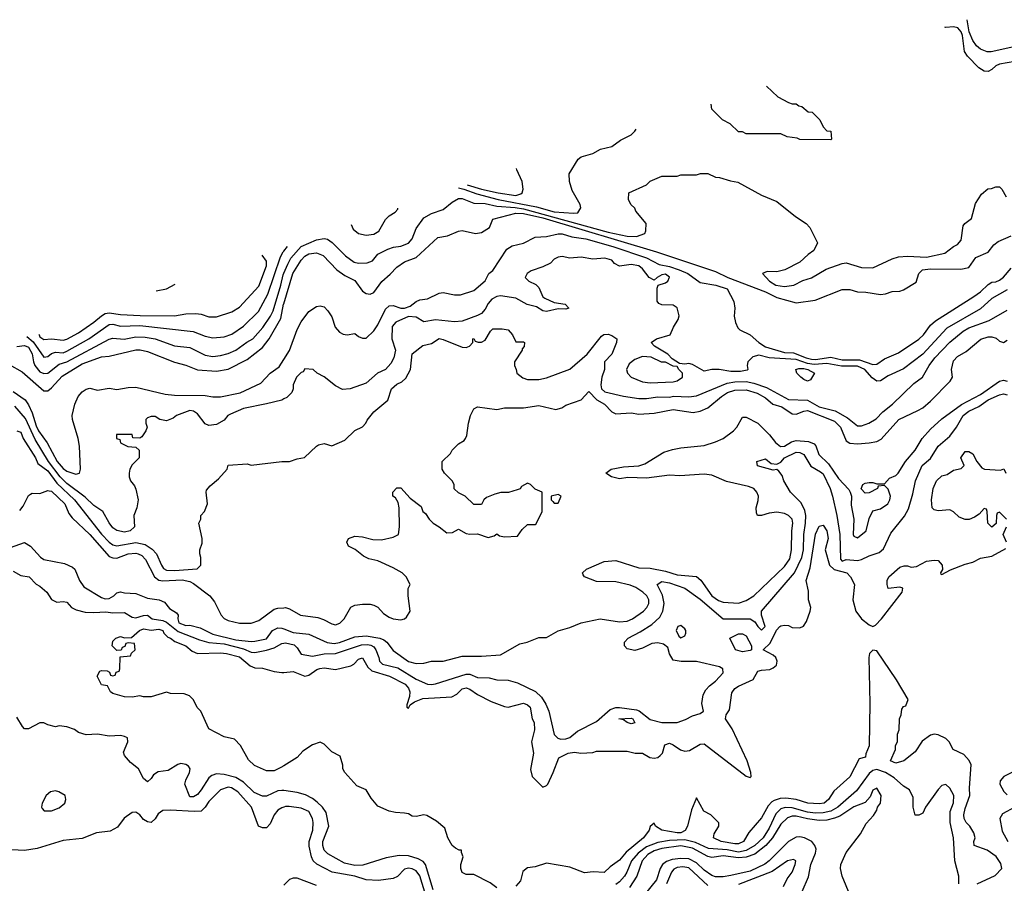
# Model space of a CAD drawing. Header units: inches. Extents: x 1793402 to 1900366, y 320852 to 470679.
# Tile 459 of 604: x 1848624 to 1853755, y 462433 to 466933. Entities that reach past the tile are written whole.
import ezdxf

# ---------------------------------------------------------------- set-up
doc = ezdxf.new("R2010")
doc.units = ezdxf.units.IN
doc.header["$MEASUREMENT"] = 0
doc.layers.add('B8446', color=7, linetype='Continuous')
doc.layers.add('B8456', color=7, linetype='Continuous')

msp = doc.modelspace()

# ---------------------------------------------------------------- linework, layer by layer
at = {"layer": 'B8446', "color": 4}
for points, elevation in [([(1848661.6, 465281.7), (1848693.8, 465253.8), (1848750, 465174.4), (1848770, 465177.1), (1848790, 465192.7), (1848810, 465199.5), (1848850, 465196.5), (1848870, 465205.7), (1848983.7, 465270), (1849090, 465344.4), (1849110, 465345.3), (1849150, 465335.3), (1849250, 465339.6), (1849528.3, 465308.3), (1849590, 465283.8), (1849630, 465275.5), (1849690, 465280.5), (1849730, 465293.4), (1849790, 465335.5), (1849868.2, 465411.8), (1849918, 465502), (1849982.5, 465697.5), (1849997.3, 465722.7), (1850000, 465726.3)], 332), ([(1848724.7, 465294.3), (1848724.9, 465290), (1848730, 465280.7), (1848750, 465265.7), (1848790, 465268.9), (1848850, 465262), (1848870, 465268.7), (1848930, 465301.1), (1849010, 465356.5), (1849049.9, 465390.1), (1849070, 465401.3), (1849090, 465405.8), (1849150, 465396.9), (1849251.7, 465391.7), (1849430, 465390.4), (1849490, 465400.5), (1849542, 465402), (1849570, 465399.1), (1849610, 465384.9), (1849650, 465384), (1849730, 465410.7), (1849770, 465434), (1849870, 465544.9), (1849911.1, 465650), (1849910, 465674), (1849887, 465706.5)], 336), ([(1848610, 465230.4), (1848650, 465234.3), (1848670, 465226.4), (1848690, 465190.8), (1848695.3, 465150), (1848703.1, 465130), (1848730, 465097.1), (1848750, 465088.4), (1848770, 465090.4), (1848830, 465137), (1848870, 465150.3), (1849090, 465268.4), (1849110, 465272.4), (1849168.6, 465268.6), (1849230, 465280.3), (1849278.5, 465278.6), (1849330.3, 465270.3), (1849430, 465232.7), (1849510, 465223.8), (1849590, 465183.8), (1849630, 465178.4), (1849670, 465182.4), (1849710, 465192.7), (1849750, 465210.4), (1849807.3, 465252.7), (1849839.3, 465270), (1849891.9, 465328.1), (1849931.8, 465388.2), (1849944.4, 465415.6), (1849984.8, 465550), (1849996.3, 465603.7), (1850000, 465612)], 328), ([(1849335.5, 465520.5), (1849388.7, 465530), (1849434.8, 465554)], 344), ([(1848570, 465135.8), (1848637.3, 465097.3), (1848750, 464998.8), (1848770, 464998.8), (1848790, 465014), (1848845, 465075), (1848950, 465138.9), (1849050, 465175.8), (1849090, 465179.3), (1849230, 465212.2), (1849251.9, 465211.9), (1849290, 465203.1), (1849430, 465148.2), (1849490, 465133), (1849550, 465108.7), (1849650, 465101.3), (1849710, 465112.2), (1849810, 465161.6), (1849890, 465224.9), (1849924.7, 465270), (1849984.5, 465375.5), (1849999.2, 465450), (1850000, 465452.7)], 324), ([(1848590, 464995.3), (1848652.2, 464952.2), (1848670, 464926.4), (1848690, 464883.8), (1848710, 464816.3), (1848722.8, 464790), (1848767.7, 464727.7), (1848820.3, 464630), (1848850, 464594.9), (1848870, 464580.5), (1848916, 464564), (1848935.3, 464570), (1848941.2, 464590), (1848936.2, 464710), (1848929.6, 464750), (1848899.5, 464850), (1848898, 464870), (1848912, 464930), (1848929.6, 464970), (1848950, 464993.4), (1848970, 465008), (1848990, 465012.7), (1849030, 465003), (1849090, 465013.4), (1849130, 465005.5), (1849190, 465016.3), (1849230, 465017.3), (1849382, 464982), (1849430, 464975.5), (1849590, 464974), (1849630, 464968), (1849670, 464968.2), (1849772.5, 464987.5), (1849880.8, 465039.2), (1849930, 465090.5), (1849976, 465124), (1850000, 465161.2)], 316), ([(1850000, 464956.3), (1849990, 464951), (1849910, 464930.7), (1849790, 464907.3), (1849722, 464878), (1849709, 464870), (1849690, 464846), (1849650, 464822.8), (1849610, 464817.3), (1849590, 464827.3), (1849550, 464878.4), (1849530, 464892.4), (1849510, 464896.4), (1849442, 464870), (1849423.2, 464856.8), (1849390, 464842.8), (1849354, 464850), (1849330, 464864.7), (1849310, 464864.7), (1849290, 464858), (1849282, 464850), (1849282, 464830), (1849288.7, 464810), (1849282, 464790), (1849260.4, 464759.6), (1849250, 464752), (1849214, 464754), (1849210, 464772), (1849128, 464772), (1849128, 464750), (1849146, 464746), (1849150, 464728), (1849188.4, 464708.4), (1849230, 464706), (1849246, 464690), (1849246, 464650), (1849210, 464614), (1849198, 464590), (1849195.3, 464570), (1849195.3, 464550), (1849202, 464530), (1849223.1, 464503.1), (1849230, 464486), (1849241.2, 464430), (1849234, 464390), (1849219, 464350), (1849222, 464290), (1849199, 464270), (1849170, 464262), (1849130, 464270.7), (1849110, 464284.9), (1849090, 464311), (1849057.3, 464370), (1849010, 464401.6), (1848965.4, 464445.4), (1848870, 464516.5), (1848834.9, 464550), (1848774.4, 464630), (1848705, 464745), (1848654.7, 464854.7), (1848599, 464919)], 312), ([(1848609.3, 464790.7), (1848630, 464784), (1848643.1, 464750), (1848706, 464650), (1848719.3, 464619.3), (1848770, 464582), (1848817.5, 464517.5), (1848910.2, 464430.2), (1849050, 464252.4), (1849090, 464210.4), (1849110, 464197), (1849130, 464191.8), (1849230, 464208.9), (1849278.2, 464198.2), (1849314.4, 464174.4), (1849337.1, 464150), (1849362.4, 464090), (1849373.8, 464073.8), (1849390, 464064.4), (1849430, 464062), (1849548.7, 464071.3), (1849568, 464090), (1849568.7, 464130), (1849562, 464150), (1849562, 464170), (1849574.6, 464205.4), (1849575.3, 464230), (1849558, 464310), (1849568, 464330), (1849568.7, 464350), (1849588, 464370), (1849602, 464410), (1849595.3, 464470), (1849598, 464482), (1849616.4, 464503.6), (1849660.4, 464539.6), (1849706, 464590), (1849710, 464612), (1849810, 464618), (1849830, 464611.3), (1849990, 464631), (1850000, 464631.1)], 308), ([(1848624.1, 464375.9), (1848641.9, 464398.1), (1848670, 464453.4), (1848679.7, 464460.3), (1848690, 464464.9), (1848730, 464464.2), (1848770, 464479.3), (1848778, 464478), (1848790, 464475.5), (1848859.3, 464410), (1848880.3, 464360.3), (1848897.3, 464337.3), (1848990, 464250.4), (1849090, 464136.4), (1849110, 464128.8), (1849130, 464127.4), (1849190, 464150.3), (1849230, 464153.1), (1849241, 464150), (1849260.2, 464140.2), (1849280.5, 464120.5), (1849326.7, 464030), (1849350, 464013.1), (1849370, 464009.2), (1849470, 464014.7), (1849510, 464005.3), (1849530, 463995.6), (1849615.8, 463930), (1849638.8, 463898.8), (1849674, 463830), (1849690, 463812.4), (1849710, 463801.7), (1849770, 463787.9), (1849830, 463787.9), (1849870, 463801.7), (1849950, 463860.8), (1849970, 463866.7), (1850000, 463868.4)], 304), ([(1848577.1, 464182.9), (1848650, 464207.7), (1848681, 464190), (1848731.9, 464131.9), (1848750, 464119.1), (1848858.5, 464098.5), (1848899.3, 464079.3), (1848910.8, 464070), (1848935.5, 464010), (1848957.6, 463977.6), (1849050, 463921.3), (1849070, 463914.9), (1849090, 463916.3), (1849114, 463930), (1849130, 463946), (1849150, 463951), (1849170, 463946), (1849230, 463943.1), (1849290, 463918.4), (1849351.3, 463910), (1849378, 463898), (1849404.5, 463864.5), (1849442, 463842), (1849450.6, 463830), (1849448, 463810), (1849454, 463790), (1849490, 463775.5), (1849510, 463777.3), (1849563.9, 463763.9), (1849630.2, 463730.2), (1849750, 463701.8), (1849830, 463692.8), (1849850, 463694.3), (1849910, 463706.7), (1849941.3, 463750), (1849970, 463764.6), (1849990, 463761.7), (1850000, 463758.1)], 296), ([(1848590, 464058.8), (1848630, 464036), (1848674, 464030), (1848710.8, 463990.8), (1848730, 463981), (1848766, 463950), (1848790, 463911.3), (1848816.9, 463896.9), (1848850, 463901), (1848870, 463898), (1848894.8, 463870), (1848918, 463858), (1848966, 463846), (1849010, 463843), (1849073.1, 463846.9), (1849110, 463842.3), (1849170, 463843.1), (1849210, 463820.3), (1849230, 463815.6), (1849270, 463828.9), (1849290, 463830.4), (1849314.8, 463810), (1849370, 463802.5), (1849390, 463793.8), (1849450, 463745), (1849561.8, 463701.8), (1849610, 463688), (1849690, 463681), (1849790, 463654.4), (1849830, 463637.4), (1849850, 463634.9), (1849910, 463646.7), (1849950, 463659.5), (1849990, 463683), (1850000, 463684.7)], 292), ([(1850000, 463045.2), (1849984.5, 463035.5), (1849950, 463019), (1849910, 463018), (1849847.3, 463047.3), (1849816.4, 463076.4), (1849775.3, 463150), (1849743.1, 463183.1), (1849690, 463195.3), (1849610, 463238), (1849568, 463330), (1849549.1, 463349.1), (1849530, 463388), (1849508.9, 463408.9), (1849480.4, 463420.4), (1849410, 463422), (1849390, 463428), (1849310, 463404), (1849270, 463404), (1849250, 463408.7), (1849210, 463402), (1849170, 463404), (1849110, 463422), (1849098, 463430), (1849082, 463462), (1849050, 463466), (1849028.4, 463511.6), (1849042, 463538), (1849050, 463542), (1849079.6, 463539.6), (1849092.7, 463532.7), (1849098, 463518), (1849110, 463514), (1849122, 463518), (1849127.3, 463532.7), (1849142, 463538), (1849146, 463550), (1849147.3, 463612.7), (1849202, 463618), (1849207.3, 463632.7), (1849226, 463650), (1849222, 463682), (1849190, 463686), (1849178, 463682), (1849172.7, 463667.3), (1849158, 463662), (1849152.7, 463647.3), (1849130, 463646), (1849106, 463670), (1849110, 463694), (1849126, 463710), (1849150, 463718), (1849170, 463712), (1849207.3, 463712.7), (1849248, 463750), (1849270, 463758.8), (1849310, 463752.4), (1849350, 463757.3), (1849370, 463750.8), (1849375.3, 463735.3), (1849395.3, 463715.3), (1849410, 463710.8), (1849433.2, 463693.2), (1849490, 463670.5), (1849523, 463643), (1849550, 463630.7), (1849670, 463634.4), (1849702, 463630), (1849770, 463613.4), (1849825.8, 463565.8), (1849850, 463554.8), (1849890, 463554), (1849950, 463536), (1849990, 463531), (1850000, 463531.8)], 288), ([(1850000, 462915.5), (1849990, 462916.9), (1849970, 462915.1), (1849910, 462887.6), (1849890, 462886.3), (1849846.4, 462906.4), (1849790, 462958.9), (1849750, 462984.4), (1849690, 462999.7), (1849650, 463002.9), (1849625.3, 462994.7), (1849610, 462982.7), (1849570, 462919.3), (1849550, 462896), (1849530, 462882.9), (1849510, 462883.7), (1849485.1, 462950), (1849489.7, 462970.3), (1849509.4, 463010), (1849512, 463030), (1849503.7, 463043.7), (1849490, 463052.3), (1849463, 463057), (1849447.7, 463052.3), (1849398.7, 463021.3), (1849346.4, 463013.6), (1849322, 462998), (1849310, 462978), (1849290, 462962), (1849270, 462978), (1849244, 463030), (1849201.5, 463061.5), (1849170, 463098), (1849164.7, 463115.3), (1849188, 463170), (1849186, 463190), (1849170, 463198), (1849150, 463202), (1849090, 463199), (1849030, 463209), (1848970, 463206), (1848930, 463219), (1848910, 463234), (1848870, 463248.7), (1848830, 463254), (1848810, 463248.7), (1848770, 463258), (1848750, 463268), (1848730, 463268), (1848670, 463238), (1848650, 463238), (1848638, 463250), (1848610, 463298)], 292), ([(1850000, 462829.1), (1849990, 462826), (1849970, 462813.2), (1849950.7, 462790), (1849930, 462742), (1849910, 462722), (1849890, 462722), (1849869, 462730), (1849832.7, 462830), (1849760.9, 462910), (1849728, 462930), (1849710, 462933.6), (1849670, 462919.3), (1849610, 462859.3), (1849590, 462829.2), (1849570, 462809.3), (1849533, 462807), (1849410, 462814.5), (1849370, 462812), (1849345.1, 462794.9), (1849330, 462768.7), (1849310, 462749.2), (1849290, 462753.2), (1849270, 462765.2), (1849250, 462789), (1849230, 462804), (1849210, 462802), (1849168, 462772), (1849134.2, 462725.8), (1849096.1, 462703.9), (1849024.1, 462695.9), (1848950, 462667), (1848850, 462655.6), (1848714.8, 462614.8), (1848650, 462604.2), (1848550, 462609.7)], 296)]:
    msp.add_lwpolyline(points, dxfattribs=dict(at, elevation=elevation))
at = {"layer": 'B8446', "color": 4, "elevation": 296}
msp.add_lwpolyline([(1848810, 462914.5), (1848784.7, 462910), (1848762.8, 462890), (1848741, 462850), (1848738, 462830), (1848742, 462822), (1848751.1, 462811.1), (1848790, 462810.8), (1848830, 462826.8), (1848859, 462850), (1848865.2, 462870), (1848861.2, 462890), (1848828, 462910)], close=True, dxfattribs=at)
at = {"layer": 'B8456', "color": 4}
for points, elevation in [([(1853930, 466819.6), (1853685.8, 466765.8), (1853665.6, 466765.6), (1853630, 466779.3), (1853610, 466796), (1853590, 466824.5), (1853572.3, 466870), (1853560.8, 466932.6)], 324), ([(1853810, 466715.1), (1853730, 466700.9), (1853710, 466692), (1853690, 466672.3), (1853670, 466662), (1853650, 466663.7), (1853621.7, 466681.7), (1853563.3, 466743.3), (1853547.5, 466767.5), (1853536.4, 466850), (1853530, 466869.2), (1853512, 466890), (1853490, 466895.1), (1853450, 466892.7), (1853445.6, 466894.5)], 328), ([(1852515.3, 466586.9), (1852574, 466530), (1852630, 466502), (1852650, 466494)], 328), ([(1852650, 466494), (1852670, 466494), (1852683.6, 466483.6), (1852699.6, 466479.6), (1852732.7, 466452.7), (1852754, 466450), (1852794, 466410), (1852810, 466374), (1852830, 466354), (1852851.6, 466351.6), (1852854, 466310), (1852850, 466306), (1852690, 466308), (1852674.6, 466314.6), (1852623.1, 466323.1), (1852590, 466338), (1852410, 466338), (1852390, 466348), (1852370, 466348), (1852326, 466390), (1852286, 466410), (1852230, 466466), (1852227.7, 466491.8)], 328), ([(1850911.5, 466056.6), (1850938, 466050), (1851006, 466026), (1851116.5, 465996.5), (1851316.8, 465956.8), (1851410, 465931.8), (1851510, 465924), (1851532.9, 465927.1), (1851548, 465952), (1851544, 465970), (1851503.2, 466043.2), (1851489, 466090), (1851488, 466130), (1851534.6, 466205.4), (1851550, 466218), (1851610, 466236), (1851650, 466258), (1851710, 466271.3), (1851754.6, 466305.4), (1851810, 466332), (1851830, 466352), (1851837.1, 466362.7)], 332), ([(1850956.6, 466071.5), (1851030.7, 466050), (1851118, 466030), (1851210, 466017.3), (1851235.5, 466024.5), (1851242, 466030), (1851248, 466050), (1851242, 466090), (1851215.3, 466150), (1851213.2, 466156.4)], 336), ([(1850000, 465612), (1850020.9, 465659.1), (1850037.7, 465690), (1850090, 465751.5), (1850170, 465785.3), (1850210, 465792), (1850228.7, 465788.7), (1850251.6, 465771.6), (1850322, 465702), (1850366.8, 465670), (1850390, 465663.8), (1850435.1, 465664.9), (1850463.2, 465676.8), (1850490, 465711), (1850542.5, 465737.5), (1850571.8, 465748.2), (1850610, 465752.4), (1850651, 465769), (1850669.4, 465790), (1850690, 465844.7), (1850730, 465901), (1850770, 465922.8), (1850830, 465942.8), (1850877.5, 465982.5), (1850910, 466000.7), (1850930, 466000.7), (1850990, 465976.4), (1851050, 465974.3), (1851110, 465960.2), (1851205.4, 465954.6), (1851250, 465947.3), (1851690, 465826.2), (1851790, 465804.2), (1851837.5, 465802.5), (1851882, 465818), (1851887.3, 465832.7), (1851888, 465870), (1851834.6, 465934.6), (1851828.7, 465950), (1851808.7, 465970), (1851796.4, 465996.4), (1851798, 466030), (1851890, 466072), (1851910, 466091.3), (1851970, 466118), (1852050, 466118), (1852070, 466124.7), (1852150, 466124.7), (1852171.6, 466131.6), (1852210, 466131.3), (1852250, 466112), (1852271.1, 466111.1), (1852327.3, 466092.7), (1852365.4, 466085.4), (1852490, 466018), (1852570, 465984.7), (1852666.4, 465906.4), (1852722, 465870), (1852742, 465850), (1852782, 465770), (1852762, 465730), (1852732, 465710), (1852690, 465668.7), (1852610.7, 465629.3), (1852570, 465619), (1852519.6, 465620.4), (1852494, 465610), (1852532, 465570), (1852564.7, 465550), (1852610, 465542), (1852658, 465550), (1852705.6, 465574.4), (1852750, 465587.3), (1852826.6, 465633.4), (1852910, 465662.8), (1852930, 465666), (1853010, 465640.7), (1853070, 465639.1), (1853170, 465687.3), (1853203.3, 465696.7), (1853250, 465700.4), (1853350, 465694.9), (1853444.1, 465715.9), (1853490, 465751), (1853510, 465761), (1853530, 465784.7), (1853540.9, 465859.1), (1853549.3, 465870.7), (1853583.1, 465896.9), (1853604.7, 465975.3), (1853636.4, 466023.6), (1853668.4, 466051.6), (1853687.3, 466052.7), (1853710, 466062), (1853730, 466062), (1853742, 466050), (1853764.7, 466010)], 328), ([(1850352, 465866.2), (1850361.7, 465841.7), (1850390, 465819.1), (1850430, 465810.4), (1850470, 465815.5), (1850496, 465830), (1850530, 465890.8), (1850549.6, 465910.4), (1850581.2, 465930), (1850593.8, 465946.2), (1850594.9, 465950)], 332), ([(1850000, 465452.7), (1850047.3, 465610), (1850090, 465679.3), (1850110, 465700.4), (1850130, 465712.4), (1850170, 465718), (1850204.7, 465704.7), (1850277.3, 465630), (1850319, 465599), (1850370, 465573), (1850410, 465517.4), (1850430, 465505.2), (1850450, 465502.2), (1850470, 465510.3), (1850510.9, 465569.1), (1850554.2, 465605.9), (1850590, 465644), (1850629.7, 465670.3), (1850690, 465694), (1850802.2, 465797.8), (1850852.8, 465807.2), (1850910, 465830.5), (1850930, 465833.4), (1850999.3, 465819.3), (1851030, 465823.1), (1851071.6, 465850), (1851090, 465894), (1851210, 465923.9), (1851250, 465922.2), (1851350, 465900.1), (1851943, 465723), (1852250, 465620.2), (1852314, 465590), (1852510, 465514.4), (1852570, 465484.9), (1852670, 465458), (1852769.4, 465470.6), (1852910, 465527.3), (1852950, 465526.8), (1852990, 465514.8), (1853033.7, 465513.7), (1853110, 465500.7), (1853136, 465504), (1853170, 465516), (1853210, 465518), (1853230, 465524.7), (1853294.6, 465565.4), (1853308.7, 465610), (1853328.7, 465630), (1853370, 465635.3), (1853527.6, 465632.4), (1853570, 465642), (1853607, 465693), (1853670, 465722), (1853700.5, 465759.5), (1853723, 465777), (1853790, 465806)], 324), ([(1850000, 465161.2), (1850030.9, 465209.1), (1850070, 465318.8), (1850090, 465358.8), (1850130, 465411.3), (1850170, 465438), (1850190, 465441), (1850210, 465436), (1850230, 465414.8), (1850250, 465384.7), (1850267.7, 465330), (1850290, 465304.9), (1850310, 465294), (1850330, 465290.8), (1850370, 465298), (1850390, 465282), (1850410, 465274), (1850430, 465274), (1850470, 465312), (1850490, 465342), (1850530, 465424.9), (1850550, 465442), (1850570, 465442.7), (1850610, 465430.2), (1850630, 465429.3), (1850659.6, 465440.5), (1850690, 465464.4), (1850710, 465473.4), (1850750, 465477.3), (1850810, 465507.7), (1850830, 465510.5), (1850890, 465499.5), (1850921.6, 465498.4), (1850990, 465520.7), (1851050, 465572), (1851069, 465610), (1851090, 465626), (1851162.9, 465737.1), (1851190, 465754), (1851250, 465767.7), (1851310, 465799.1), (1851370, 465802.6), (1851430, 465817.7), (1851450, 465816.1), (1851500.5, 465800.5), (1851573.4, 465790), (1851714.4, 465750), (1851890, 465691.5), (1851956.5, 465656.5), (1852010, 465647.3), (1852060.7, 465630), (1852105.5, 465610), (1852170, 465564), (1852251.3, 465550), (1852310, 465530.3), (1852344.5, 465464.5), (1852350.7, 465430), (1852347.1, 465387.1), (1852354.4, 465354.4), (1852366.4, 465326.4), (1852376.9, 465316.9), (1852430, 465291.3), (1852476, 465250), (1852510, 465227.2), (1852610, 465198.3), (1852656.7, 465196.7), (1852722.4, 465170), (1852750, 465163.5), (1852770, 465161.7), (1852850, 465174), (1852910, 465159.7), (1853000, 465160), (1853070, 465135.8), (1853090, 465138), (1853130, 465165.5), (1853203.3, 465196.7), (1853310, 465268.2), (1853334, 465290), (1853370, 465340.5), (1853395.8, 465364.2), (1853596, 465490), (1853630, 465514.4), (1853670, 465552.4), (1853690, 465564.4), (1853710, 465566.7), (1853730, 465575.3), (1853749.8, 465590.2), (1853790, 465638)], 316), ([(1850000, 465726.3), (1850019.9, 465751.7)], 332), ([(1853770, 465525.5), (1853690, 465480.5), (1853630, 465426), (1853454.6, 465325.4), (1853330, 465190.4), (1853230, 465113.4), (1853150, 465077.1), (1853110, 465050.4), (1853090, 465048.4), (1853066, 465066), (1853028.7, 465110), (1852990, 465128.1), (1852907, 465127), (1852830, 465140.9), (1852764.4, 465135.6), (1852730, 465141.9), (1852670, 465161.7), (1852530, 465171.5), (1852475.9, 465184.1), (1852444.9, 465175.1), (1852419, 465150), (1852415.3, 465130), (1852418, 465110), (1852414, 465106), (1852380.2, 465099.8), (1852330, 465099.1), (1852269.3, 465110.7), (1852230, 465110.8), (1852190, 465102), (1852130, 465136), (1852110, 465141), (1852090, 465138), (1852062, 465142), (1852024.7, 465164.7), (1852002, 465190), (1851931.6, 465231.6), (1851914, 465250), (1851942, 465270), (1852014, 465290), (1852031.3, 465330), (1852056, 465370), (1852061, 465390), (1852050, 465432), (1852030, 465444.7), (1851970, 465446.8), (1851954.4, 465454.4), (1851946.2, 465466.2), (1851946.4, 465533.6), (1851950.7, 465549.3), (1851990, 465560.9), (1852000.7, 465570), (1852010, 465590.5), (1851990, 465606), (1851970, 465603.1), (1851945.2, 465590), (1851930, 465574.8), (1851904, 465590), (1851870, 465634.8), (1851850, 465650.5), (1851810, 465656.3), (1851750, 465647.7), (1851722.8, 465662.8), (1851710, 465678.8), (1851674, 465690), (1851610, 465684), (1851550, 465696), (1851490, 465690.6), (1851450, 465698.8), (1851430, 465696), (1851410, 465684.7), (1851390, 465664.7), (1851350, 465644.7), (1851290, 465624.7), (1851268, 465610), (1851258, 465590), (1851278, 465570), (1851313.6, 465553.6), (1851330, 465538), (1851349.3, 465489.3), (1851360.9, 465480.9), (1851410, 465459), (1851466, 465450), (1851486, 465430), (1851470, 465424.7), (1851430, 465426.8), (1851368.4, 465411.6), (1851350, 465416), (1851317.3, 465437.3), (1851268.1, 465448.1), (1851210, 465481.6), (1851130, 465493.7), (1851109.8, 465490.2), (1851084.2, 465475.8), (1851065.6, 465454.4), (1851050, 465424), (1851030, 465402), (1851010, 465390.6), (1850930, 465361.6), (1850890, 465357.6), (1850791.5, 465368.5), (1850730, 465359.1), (1850690, 465382.4), (1850650, 465385.5), (1850584.2, 465355.8), (1850565.9, 465334.1), (1850563.5, 465270), (1850582, 465210), (1850573.6, 465170), (1850558.3, 465141.7), (1850530, 465110.6), (1850489, 465090), (1850430, 465038.8), (1850346, 465010), (1850306.4, 465006.4), (1850270, 465024.7), (1850210, 465071.3), (1850174, 465090), (1850154, 465110), (1850110, 465114), (1850102, 465098), (1850090, 465094), (1850066, 465070), (1850048.7, 465030), (1850048.7, 465010), (1850042, 464990), (1850015.5, 464964.5), (1850000, 464956.3)], 312), ([(1850000, 464631.1), (1850030, 464631.3), (1850070, 464644.7), (1850108.9, 464651.1), (1850170, 464711.3), (1850182, 464718), (1850210, 464724.7), (1850250, 464712), (1850318, 464742), (1850370, 464792), (1850410, 464812), (1850428, 464830), (1850434.6, 464845.4), (1850468.7, 464890), (1850542, 464950), (1850561.2, 465010), (1850590, 465033.4), (1850615.1, 465044.9), (1850635.5, 465064.5), (1850661.2, 465110), (1850670, 465191), (1850724.7, 465235.3), (1850770, 465244.7), (1850810, 465270.7), (1850830, 465266.8), (1850930, 465226), (1850950, 465224.7), (1850968.4, 465231.6), (1850986, 465250), (1850986, 465270), (1850990, 465272), (1850998, 465258), (1851012.7, 465252.7), (1851030, 465252), (1851050, 465262), (1851078, 465310), (1851090, 465322), (1851138, 465322), (1851170, 465316), (1851192, 465290), (1851210, 465254), (1851250, 465254), (1851254, 465250), (1851252, 465230), (1851242, 465218), (1851242, 465210), (1851202, 465150), (1851202, 465130), (1851212, 465110), (1851214, 465090), (1851246.4, 465066.4), (1851270, 465058), (1851330, 465058), (1851370, 465066), (1851490, 465111), (1851581.2, 465190), (1851656.6, 465283.4), (1851668.3, 465291.7), (1851690, 465293.7), (1851710, 465287.7), (1851736.3, 465270), (1851734, 465250), (1851710.4, 465190), (1851670.6, 465149.4), (1851671.7, 465110), (1851656.9, 465070), (1851652, 465030), (1851656.4, 465010), (1851673.5, 464993.5), (1851770, 464970.4), (1851850, 464959.5), (1851890, 464958.7), (1851950, 464967), (1852010, 464965.3), (1852030.3, 464970.3), (1852110, 464966.7), (1852150, 464972.2), (1852310, 465038.5), (1852350, 465045.4), (1852410, 465046.7), (1852450, 465039.3), (1852515.8, 465015.8), (1852630, 464954.3), (1852730, 464949.3), (1852790, 464915.5), (1852873.8, 464893.8), (1852938.2, 464858.2), (1852990, 464816.3), (1853010, 464816.3), (1853048.7, 464830), (1853086.8, 464853.2), (1853121.2, 464890), (1853172.7, 464930), (1853283.3, 465036.7), (1853329.2, 465070), (1853362.9, 465130), (1853392, 465170), (1853470, 465252.7), (1853540.9, 465310), (1853570, 465326.4), (1853675.2, 465364.8), (1853770, 465419.1)], 308), ([(1850000, 463868.4), (1850009, 463869), (1850030, 463862), (1850086.8, 463830), (1850177.4, 463817.4), (1850207.3, 463807.3), (1850250, 463784.2), (1850270, 463780.3), (1850291.8, 463788.2), (1850314.5, 463810), (1850350, 463871), (1850370, 463882.8), (1850410, 463887.3), (1850450, 463887.3), (1850470, 463882.8), (1850490, 463870.8), (1850519.3, 463839.3), (1850550, 463818.8), (1850570, 463810.8), (1850610, 463806), (1850628.9, 463811.1), (1850640.4, 463819.6), (1850658, 463850), (1850648, 463930), (1850648.4, 463968.4), (1850658, 463990), (1850638, 464030), (1850618, 464050), (1850570, 464077.2), (1850490, 464112.7), (1850443.2, 464123.2), (1850416.5, 464136.5), (1850372.7, 464172.7), (1850338, 464190), (1850328, 464210), (1850338, 464230), (1850370, 464241), (1850410, 464238.8), (1850463.5, 464223.5), (1850510, 464222.8), (1850570, 464236), (1850598, 464250), (1850604, 464290), (1850602, 464390), (1850596.4, 464416.4), (1850582, 464442), (1850568, 464450), (1850568.4, 464471.6), (1850590, 464494), (1850610, 464494), (1850659.6, 464439.6), (1850716, 464396), (1850724.7, 464370), (1850738.8, 464358.8), (1850758, 464330), (1850778, 464310), (1850810.7, 464290.7), (1850850, 464258.8), (1850878.6, 464261.4), (1850910, 464278), (1850950, 464256), (1850970, 464251.3), (1851010, 464254), (1851066, 464234), (1851096.4, 464243.6), (1851110, 464254), (1851123.6, 464243.6), (1851150, 464238), (1851218, 464242), (1851243.1, 464276.9), (1851270, 464302), (1851310, 464302), (1851314.6, 464305.4), (1851346, 464370), (1851346, 464470), (1851310, 464486), (1851286, 464510), (1851270, 464518), (1851239.6, 464500.4), (1851231.3, 464488.7), (1851216.9, 464483.1), (1851171.1, 464468.9), (1851131.6, 464468.4), (1851099.6, 464460.4), (1851056.9, 464443.1), (1851042, 464430), (1851030, 464406), (1850990, 464406), (1850946, 464450), (1850910, 464468), (1850888.9, 464488.9), (1850888, 464510), (1850878, 464530), (1850838, 464570), (1850826, 464590), (1850826, 464630), (1850868.4, 464671.6), (1850878, 464690), (1850910, 464722), (1850940.4, 464739.6), (1850948, 464750), (1850954.6, 464765.4), (1850962, 464830), (1850973.2, 464870), (1850990, 464904.7), (1851010, 464916), (1851110, 464901), (1851150, 464910.8), (1851250, 464911), (1851330, 464922.8), (1851418, 464902), (1851449.1, 464910.9), (1851470, 464924.7), (1851550, 464951.3), (1851590, 464996), (1851631.5, 464951.5), (1851670.7, 464930), (1851708.9, 464888.9), (1851730, 464879.1), (1851810, 464884), (1851850, 464877.3), (1851930, 464883), (1852030, 464901.6), (1852133.8, 464886.2), (1852170, 464893), (1852210, 464910.5), (1852280.7, 464970), (1852312.7, 464990), (1852350, 465002.3), (1852410, 465003.7), (1852467.1, 464987.1), (1852510, 464961.6), (1852548.2, 464930), (1852594.6, 464914.6), (1852650, 464879.5), (1852670, 464877.1), (1852710, 464893.4), (1852730, 464896.3), (1852870, 464841.3), (1852900.3, 464810), (1852930, 464738.8), (1852950, 464725.5), (1852990, 464722.4), (1853050, 464727.7), (1853090, 464735.5), (1853113.1, 464746.9), (1853205.2, 464850), (1853304.4, 464895.6), (1853330, 464910.7), (1853370, 464944.9), (1853473.2, 465050), (1853484, 465070), (1853479, 465110), (1853490, 465154.8), (1853510, 465177.3), (1853556.6, 465203.4), (1853631.5, 465268.5), (1853670, 465280.5), (1853690, 465280.5), (1853713, 465273), (1853730, 465258), (1853750, 465251.3), (1853770, 465262)], 304), ([(1850000, 463758.1), (1850050, 463740.3), (1850130, 463731.7), (1850227.2, 463687.2), (1850262.4, 463682.4), (1850290, 463686.9), (1850370, 463717.4), (1850430, 463722.7), (1850501, 463710), (1850521.2, 463701.2), (1850537.1, 463690), (1850570, 463645.5), (1850650, 463588.8), (1850690, 463578.7), (1850730, 463579.5), (1850770, 463590.3), (1850830, 463590.4), (1850930, 463615.8), (1851030, 463616.3), (1851130, 463624), (1851230, 463681.3), (1851268.7, 463690), (1851330, 463714), (1851370, 463714), (1851430, 463748), (1851490, 463764.9), (1851550, 463790.4), (1851649.6, 463810.4), (1851750, 463795.8), (1851790, 463799.3), (1851817.2, 463810), (1851874.5, 463850), (1851891.8, 463870), (1851901.6, 463890), (1851902.9, 463910), (1851892, 463930), (1851872, 463950), (1851834.6, 463974.6), (1851805.9, 463985.9), (1851730, 464004.2), (1851630, 464006), (1851568, 464030), (1851560.2, 464040.2), (1851557.2, 464050), (1851577.2, 464070), (1851670, 464110.3), (1851730, 464114), (1851850, 464075.8), (1851910, 464074.9), (1851990, 464058.9), (1852050, 464040.3), (1852150, 464030.6), (1852172.8, 464012.8), (1852230.3, 463930.3), (1852265.9, 463905.9), (1852290, 463897), (1852370, 463892.7), (1852410, 463905.5), (1852449.3, 463930), (1852610, 464083), (1852636.3, 464123.7), (1852646.3, 464170), (1852647, 464270), (1852652.3, 464310), (1852649.2, 464330), (1852630, 464349.2), (1852610, 464359.3), (1852570, 464366), (1852530, 464361.2), (1852490, 464349), (1852469.1, 464349.1), (1852463.1, 464363.1), (1852461.2, 464390), (1852472.9, 464427.1), (1852473.2, 464450), (1852466, 464470), (1852449.6, 464489.6), (1852421, 464501), (1852306.6, 464526.6), (1852230, 464559.1), (1852190, 464564), (1852064.7, 464555.3), (1852010, 464558.9), (1851890, 464543.6), (1851793.2, 464546.8), (1851750, 464540.9), (1851708.7, 464550), (1851678, 464570), (1851706, 464590), (1851770, 464603), (1851850, 464608), (1851882.4, 464617.6), (1851981, 464679), (1852026.5, 464693.5), (1852070, 464702.4), (1852190, 464714.4), (1852250, 464732.4), (1852290, 464750.4), (1852343.7, 464790), (1852360.9, 464810), (1852390, 464861), (1852410, 464860.7), (1852470.3, 464830.3), (1852530.6, 464770), (1852563, 464730), (1852589.1, 464709.1), (1852610, 464710.4), (1852646.1, 464733.9), (1852670, 464739.3), (1852734.3, 464734.3), (1852763.1, 464723.1), (1852771.9, 464711.9), (1852787.8, 464667.8), (1852838.6, 464618.6), (1852890, 464542), (1852944, 464484), (1852952, 464470), (1852958, 464450), (1852956.9, 464403.1), (1852971.3, 464330), (1852967.3, 464250), (1852970, 464242), (1852990, 464232), (1853034, 464270), (1853050, 464334), (1853070, 464374), (1853110, 464384.7), (1853148, 464410), (1853159, 464430), (1853162, 464450), (1853150, 464486), (1853130, 464506), (1853098, 464502), (1853094, 464490), (1853050, 464468), (1853030, 464466), (1853008.4, 464488.4), (1853018, 464510), (1853030, 464518), (1853050, 464522), (1853070, 464522), (1853090, 464514), (1853130, 464514), (1853156.4, 464543.6), (1853190, 464558), (1853202, 464570), (1853239.3, 464630), (1853289.7, 464690.3), (1853327.3, 464750), (1853370, 464799.3), (1853430, 464853.7), (1853532.3, 464927.7), (1853630, 464979.6), (1853730, 465048.8), (1853750, 465054.9), (1853770, 465048.5)], 296), ([(1850000, 463684.7), (1850010, 463686.4), (1850054.7, 463674.7), (1850070, 463659.1), (1850090, 463627.2), (1850150, 463615.8), (1850210, 463628.8), (1850270, 463630.3), (1850404.4, 463675.6), (1850437.2, 463677.2), (1850454.1, 463674.1), (1850470, 463664), (1850480.5, 463650), (1850496, 463610), (1850498.8, 463590), (1850514.6, 463574.6), (1850595.3, 463555.3), (1850690, 463497.1), (1850750, 463470.6), (1850770, 463468.4), (1850790, 463472.7), (1850950, 463523.1), (1850970, 463523.1), (1851010, 463505.5), (1851070, 463503.1), (1851110, 463492.4), (1851170, 463490.4), (1851217.3, 463477.3), (1851312.2, 463432.2), (1851342.3, 463402.3), (1851366, 463366), (1851381.3, 463330), (1851408.4, 463208.4), (1851428.4, 463188.4), (1851444.4, 463184.4), (1851470, 463184.9), (1851490, 463192.4), (1851530, 463224.9), (1851630, 463275.8), (1851701.1, 463338.9), (1851730, 463348.2), (1851750, 463349.2), (1851837.3, 463337.3), (1851851.7, 463331.7), (1851910, 463285.5), (1851970.7, 463270.7), (1852050, 463270.6), (1852094.2, 463285.8), (1852130, 463306), (1852170, 463318), (1852188, 463330), (1852179, 463370), (1852185.2, 463414.8), (1852199, 463441), (1852218, 463462), (1852250, 463486), (1852289, 463530), (1852288.7, 463550), (1852270, 463561.2), (1852150, 463589), (1852070.7, 463589.3), (1852030, 463595.3), (1852010, 463628), (1852001.2, 463661.2), (1851978.6, 463678.6), (1851950, 463685.1), (1851918, 463682), (1851870, 463657.2), (1851830, 463645.2), (1851790, 463655.3), (1851775.3, 463670), (1851775.3, 463690), (1851795.3, 463710), (1851857.2, 463742.8), (1851918, 463782), (1851960.2, 463819.8), (1851976, 463850), (1851981.6, 463890), (1851974.3, 463934.3), (1851946, 463990), (1851970, 464005.5), (1852010, 463998.9), (1852090.7, 463970), (1852170, 463913.4), (1852290, 463811), (1852430, 463810.5), (1852454.9, 463794.9), (1852470, 463771.3), (1852490, 463751.3), (1852508.7, 463770), (1852489.3, 463830), (1852489.3, 463850), (1852661.6, 464050), (1852698.9, 464130), (1852708.2, 464170), (1852709.7, 464250), (1852719.2, 464310), (1852720.4, 464350), (1852715.1, 464375.1), (1852695.5, 464415.5), (1852640.9, 464470), (1852606, 464530), (1852597.5, 464557.5), (1852580.2, 464580.2), (1852570, 464588.7), (1852550, 464585.2), (1852468.4, 464608.4), (1852466, 464630), (1852510, 464644.7), (1852540.4, 464620.4), (1852570, 464616.3), (1852590, 464626.8), (1852610, 464650.4), (1852670, 464678.8), (1852690, 464677.3), (1852710, 464666.8), (1852746.5, 464606.5), (1852797.4, 464577.4), (1852810, 464565.5), (1852847, 464490), (1852860.3, 464450), (1852882, 464350), (1852897.4, 464250), (1852901.4, 464121.4), (1852910, 464111.3), (1852930, 464119.1), (1852990, 464114.9), (1853010, 464119.1), (1853050, 464139.1), (1853102.9, 464157.1), (1853125.1, 464174.9), (1853163.3, 464256.7), (1853234.9, 464345.1), (1853256.1, 464383.9), (1853278.6, 464461.4), (1853291.8, 464530), (1853326.6, 464610), (1853370, 464646.8), (1853409.7, 464710.3), (1853470, 464762), (1853505.1, 464810), (1853540.7, 464870), (1853570, 464892.2), (1853622.3, 464917.7), (1853670, 464951.7), (1853730, 464978), (1853750, 464983), (1853770, 464978.4)], 292), ([(1853766, 464330), (1853730, 464366), (1853718, 464362), (1853714, 464350), (1853712.7, 464307.3), (1853690, 464288), (1853668, 464310), (1853666, 464370), (1853662, 464382), (1853650, 464386), (1853623.6, 464356.4), (1853599.8, 464340.2), (1853571.1, 464328.9), (1853550, 464328.7), (1853520.2, 464340.2), (1853490, 464368), (1853470, 464378), (1853410, 464374), (1853390, 464379), (1853379, 464390), (1853376, 464430), (1853383.7, 464490), (1853401.2, 464530), (1853430, 464556), (1853456.5, 464563.5), (1853490, 464584.7), (1853530, 464594), (1853546, 464610), (1853528.7, 464650), (1853550, 464682), (1853570, 464682), (1853590.9, 464670.9), (1853611.3, 464630), (1853636.9, 464596.9), (1853651.1, 464591.1), (1853734.6, 464585.4), (1853752.7, 464592.7), (1853762, 464570)], 288), ([(1850000, 463531.8), (1850050, 463536), (1850110, 463511.3), (1850130, 463518), (1850172.5, 463547.5), (1850187.3, 463552.7), (1850210, 463554.9), (1850270, 463546.4), (1850350, 463566.4), (1850365.1, 463574.9), (1850390, 463600.7), (1850410, 463606.8), (1850438.5, 463558.5), (1850459.4, 463539.4), (1850551.3, 463511.3), (1850632.7, 463470), (1850650.4, 463450), (1850656.4, 463430), (1850654.6, 463405.4), (1850642, 463362), (1850642, 463350), (1850650, 463344.7), (1850658, 463362), (1850681.7, 463378.3), (1850724.1, 463395.9), (1850875.6, 463404.4), (1850901.5, 463418.5), (1850930, 463446.8), (1850950, 463450.4), (1850970, 463444), (1851010, 463417.3), (1851080.4, 463380.4), (1851150, 463354), (1851170, 463350.7), (1851249.5, 463370.5), (1851270, 463362), (1851284, 463350), (1851294.8, 463290), (1851304.9, 463270), (1851307.3, 463232.7), (1851290.8, 463170), (1851302, 463110), (1851285.4, 463025.4), (1851294, 462990), (1851350, 462934), (1851370, 462942), (1851375.3, 462950), (1851404, 463010), (1851432.9, 463087.1), (1851482, 463110), (1851515.2, 463115.2), (1851548.9, 463111.1), (1851610, 463114), (1851630, 463122), (1851790, 463122), (1851831.6, 463111.6), (1851870, 463111), (1851908, 463088), (1851930, 463084.9), (1851950, 463087.7), (1851962, 463098), (1851973.2, 463110), (1851986, 463154), (1852010, 463162.8), (1852030, 463154.8), (1852068.2, 463128.2), (1852090, 463120.5), (1852115.1, 463124.9), (1852170, 463157.3), (1852190, 463158.8), (1852410, 462991.3), (1852430, 462984.7), (1852435.3, 462990), (1852434, 463010), (1852415.1, 463070), (1852337.1, 463237.1), (1852301.2, 463290), (1852306, 463310), (1852323.3, 463336.7), (1852335.3, 463424.7), (1852350, 463447.3), (1852370, 463460.7), (1852446, 463494), (1852470, 463538), (1852490, 463544), (1852532.8, 463547.2), (1852550, 463554.9), (1852567, 463570), (1852571.8, 463590), (1852563.7, 463610), (1852550, 463622), (1852498, 463650), (1852535.2, 463684.8), (1852567.9, 463752.1), (1852584.5, 463770), (1852590, 463774.9), (1852610, 463778), (1852630, 463775.5), (1852650, 463765.5), (1852690, 463763), (1852707.6, 463772.4), (1852723.6, 463796.4), (1852743.5, 463850), (1852746.3, 463870), (1852734, 463910), (1852734.2, 463954.2), (1852722, 464010), (1852743.9, 464076.1), (1852770, 464252), (1852790, 464294), (1852810, 464298), (1852830.4, 464270), (1852836.4, 464230), (1852820.4, 464170), (1852844.4, 464090), (1852868, 464068), (1852934.8, 464050), (1852954, 464030), (1852974, 463990), (1852966, 463910), (1852981.1, 463850), (1853010, 463810.4), (1853050, 463778.8), (1853070, 463770.8), (1853082.7, 463777.3), (1853115.3, 463810), (1853222, 463950), (1853226, 463970), (1853210, 463975.3), (1853150, 463968.7), (1853143.7, 463990), (1853144.5, 464010), (1853153.2, 464030), (1853210, 464080.7), (1853232.9, 464087.1), (1853250, 464087.3), (1853270, 464080.5), (1853297.2, 464082.8), (1853350, 464110.7), (1853390, 464117.3), (1853410, 464114.8), (1853431.3, 464090), (1853432.7, 464067.3), (1853422, 464050), (1853423.6, 464043.6), (1853430, 464042), (1853474.6, 464065.4), (1853550, 464096), (1853590, 464106), (1853630, 464126), (1853690, 464138), (1853762, 464178)], 288), ([(1853766, 464210), (1853748, 464250), (1853766, 464290)], 288), ([(1853614, 462430), (1853706.8, 462473.2), (1853742, 462510), (1853736.4, 462536.4), (1853712.9, 462572.9), (1853664.7, 462604.7), (1853598, 462630), (1853595.3, 462650), (1853602, 462670), (1853596.5, 462696.5), (1853575.3, 462730), (1853555.3, 462750), (1853545.2, 462770), (1853543.7, 462790), (1853550, 462822), (1853575.3, 462890), (1853573.2, 462930), (1853582.7, 463050), (1853572, 463072), (1853543.6, 463103.6), (1853489, 463130), (1853466.6, 463170), (1853450, 463186.6), (1853410, 463206), (1853390, 463209.2), (1853370, 463204), (1853326, 463174), (1853290, 463117.2), (1853231, 463070), (1853190, 463059.3), (1853162, 463070), (1853188, 463130), (1853188.4, 463151.6), (1853198, 463170), (1853198, 463210), (1853207.3, 463232.7), (1853208, 463290), (1853218, 463310), (1853220.4, 463339.6), (1853230, 463354), (1853242, 463358), (1853254, 463390), (1853193.1, 463493.1), (1853090, 463644.5), (1853070, 463647), (1853060.6, 463639.4), (1853053, 463630), (1853048.5, 463610), (1853054, 463370), (1853051, 463149), (1853032.7, 463107.3), (1853032, 463090), (1852998, 463082), (1852950, 462988), (1852866.8, 462913.2), (1852838.8, 462870), (1852816, 462850), (1852790, 462846), (1852730.3, 462849.7), (1852670, 462869.7), (1852616.1, 462876.1), (1852586, 462874), (1852555.4, 462864.6), (1852542.5, 462857.5), (1852524.2, 462835.8), (1852490, 462773.2), (1852423.4, 462696.6), (1852395.5, 462650), (1852370, 462638.7), (1852350, 462638.9), (1852279, 462650), (1852239, 462670), (1852242, 462690), (1852268, 462730), (1852267.3, 462747.3), (1852226, 462790), (1852188.9, 462808.9), (1852150, 462878), (1852125.2, 462814.8), (1852103.8, 462730), (1852092.6, 462707.4), (1852070, 462695.8), (1852050, 462695.8), (1851969.6, 462709.6), (1851938, 462730), (1851930, 462746), (1851910, 462728), (1851904, 462710), (1851874.9, 462670), (1851784.5, 462595.5), (1851750, 462552.7), (1851701.1, 462518.9), (1851670.4, 462489.6), (1851612.1, 462492.1), (1851567.6, 462487.6), (1851490, 462517.2), (1851370, 462538), (1851310, 462519), (1851270, 462513.2), (1851246, 462494), (1851234, 462446), (1851210, 462418)], 288), ([(1851110, 462409), (1851075.1, 462435.1), (1850990, 462479), (1850950, 462479), (1850930, 462488.7), (1850922, 462510), (1850922, 462530), (1850935.3, 462570), (1850926, 462594), (1850926, 462606), (1850914, 462606), (1850895.3, 462615.3), (1850878, 462630), (1850855.3, 462670), (1850839.3, 462719.3), (1850796.2, 462756.2), (1850746.3, 462786.3), (1850730, 462789.3), (1850690, 462781.2), (1850670, 462782), (1850650, 462794), (1850630, 462799), (1850582, 462802), (1850549.2, 462809.2), (1850490, 462835.3), (1850456, 462876), (1850430, 462919), (1850380.2, 462940.2), (1850318, 463010), (1850308.7, 463030), (1850308.4, 463048.4), (1850294.6, 463094.6), (1850250, 463118), (1850210, 463158), (1850190, 463168), (1850150, 463154), (1850098.8, 463121.2), (1850070, 463088.7), (1850000, 463045.2)], 288), ([(1853516.9, 462430), (1853517.2, 462470), (1853496.9, 462550), (1853489.6, 462670), (1853472.8, 462750), (1853473.4, 462806.6), (1853490, 462852), (1853492.3, 462890), (1853470, 462928), (1853450, 462948), (1853430, 462942), (1853410, 462922), (1853344.7, 462830), (1853330, 462798), (1853310, 462788), (1853290, 462788), (1853279, 462830), (1853280.4, 462880.4), (1853260.4, 462920.4), (1853230, 462938), (1853181.6, 462981.6), (1853135.1, 463010), (1853090, 463025.4), (1853070, 463019.7), (1853050, 463005.6), (1852985.3, 462914.7), (1852887, 462830), (1852851.6, 462808.4), (1852810, 462799.3), (1852770, 462798.4), (1852730, 462803.7), (1852650, 462825.6), (1852612.7, 462827.3), (1852590, 462821.1), (1852565, 462795), (1852530, 462720.7), (1852498, 462670), (1852455.3, 462630), (1852410, 462603.1), (1852370, 462595.7), (1852310, 462606.8), (1852213.7, 462613.7), (1852144.9, 462644.9), (1852090, 462659.4), (1852010, 462656.2), (1851950, 462644.5), (1851890, 462623.5), (1851846, 462590), (1851811.7, 462550), (1851788.5, 462490), (1851776.4, 462470), (1851750, 462440.7), (1851730, 462427.3)], 292), ([(1853794, 463010), (1853751.6, 462988.4), (1853732.7, 462967.3), (1853732, 462950), (1853751.6, 462911.6), (1853770, 462894)], 288), ([(1852952, 462370), (1852909.4, 462470.6), (1852900.7, 462510), (1852902.9, 462530), (1852930, 462593.4), (1853004.5, 462690), (1853035.1, 462744.9), (1853073.6, 462786.4), (1853090, 462814), (1853094, 462830), (1853108.7, 462850), (1853113.2, 462890), (1853090, 462928), (1853070, 462918), (1853056.3, 462883.7), (1853030, 462854), (1852970, 462831.8), (1852897.2, 462782.8), (1852870, 462772.1), (1852830, 462762.3), (1852790, 462760.3), (1852730, 462768), (1852670, 462782.4), (1852650, 462782.3), (1852625.3, 462774.7), (1852590, 462741.6), (1852547.2, 462670), (1852512.6, 462630), (1852454.6, 462585.4), (1852410, 462568.2), (1852370, 462565.2), (1852290, 462575), (1852230, 462567.9), (1852210, 462572.8), (1852130, 462616.2), (1852070, 462627.3), (1851970, 462613.8), (1851930, 462601.6), (1851896.6, 462583.4), (1851867.6, 462550), (1851839.6, 462470), (1851801.5, 462410)], 296), ([(1850778.7, 462398.7), (1850738, 462530), (1850726.1, 462546.1), (1850700.4, 462560.4), (1850650, 462575.4), (1850601.7, 462578.3), (1850534.4, 462565.6), (1850412.4, 462527.6), (1850370, 462526.3), (1850317.4, 462537.4), (1850230, 462586.6), (1850210, 462605.2), (1850203.6, 462630), (1850203.6, 462650), (1850234.5, 462730), (1850221.2, 462801.2), (1850201.2, 462830), (1850175.1, 462855.1), (1850150, 462875.1), (1850113.5, 462893.5), (1850070, 462905.6), (1850000, 462915.5)], 292), ([(1850740.9, 462370), (1850710, 462472.3), (1850690, 462497.6), (1850670, 462507.3), (1850650, 462511.6), (1850630, 462506), (1850592.3, 462467.7), (1850570, 462457), (1850493.1, 462446.9), (1850430, 462451.1), (1850369.8, 462469.8), (1850253.2, 462490), (1850172.3, 462532.3), (1850154, 462550), (1850144.7, 462570), (1850133.4, 462626.6), (1850133.3, 462650), (1850151.5, 462710), (1850153.6, 462750), (1850149.5, 462770), (1850130, 462806), (1850090, 462824.5), (1850027.9, 462832.1), (1850010, 462832.3), (1850000, 462829.1)], 296), ([(1853810, 462829.3), (1853745.4, 462794.6), (1853731, 462770), (1853744.2, 462704.2), (1853772.7, 462650)], 288), ([(1852700.9, 462390), (1852733.9, 462466.1), (1852746.6, 462530), (1852771.5, 462590), (1852773.6, 462610), (1852767.3, 462630), (1852752.3, 462650), (1852714, 462670), (1852690, 462675.1), (1852670, 462673.3), (1852630.2, 462649.8), (1852530.2, 462549.8), (1852506.8, 462533.2), (1852430, 462496.8), (1852330, 462473), (1852290, 462466.3), (1852250, 462466.6), (1852230, 462473), (1852190, 462500.5), (1852150, 462538.7), (1852110, 462560.7), (1852070, 462562), (1852024.1, 462555.9), (1851993.8, 462546.2), (1851973.7, 462530), (1851961.7, 462510), (1851943.1, 462450), (1851876, 462370)], 304), ([(1852210, 462422), (1852110, 462513), (1852079.4, 462519.4), (1852050, 462515.4), (1852033.3, 462506.7), (1852020.4, 462490), (1851995.3, 462430)], 308), ([(1852603.8, 462416.2), (1852623.9, 462456.1), (1852650, 462491.3), (1852665.2, 462530), (1852668, 462550), (1852656, 462556), (1852624.7, 462550), (1852545.2, 462494.8), (1852370, 462425.7)], 308), ([(1850170, 462422), (1850070, 462458.7), (1850050, 462459.6), (1850030, 462451.8), (1850000, 462423.3)], 304)]:
    msp.add_lwpolyline(points, dxfattribs=dict(at, elevation=elevation))
for points, elevation in [([(1851870, 465177.2), (1851830, 465162), (1851800.7, 465139.3), (1851786, 465110), (1851791.3, 465090), (1851810.7, 465070.7), (1851870, 465044.9), (1851910, 465040.7), (1852030, 465045.5), (1852050, 465051), (1852078, 465070), (1852078, 465090), (1852058, 465110), (1852050, 465126), (1852030, 465128), (1851990, 465148), (1851968.9, 465148.9), (1851914.6, 465174.6)], 312), ([(1852730, 465049.6), (1852710, 465057.2), (1852694, 465070), (1852674, 465090), (1852669, 465110), (1852684.2, 465115.8), (1852710, 465116), (1852731, 465110), (1852766, 465090), (1852744.7, 465055.3)], 308), ([(1851430, 464458), (1851394, 464450), (1851394, 464430), (1851402, 464422), (1851410, 464414), (1851430, 464414), (1851446, 464450)], 304), ([(1852070, 463775.3), (1852054, 463770), (1852044.7, 463750), (1852059.6, 463719.6), (1852070, 463712), (1852090, 463722), (1852095.3, 463735.3), (1852095.3, 463750), (1852090, 463758)], 292), ([(1852390, 463638.4), (1852354, 463650), (1852325.2, 463710), (1852370, 463732.2), (1852390, 463732.2), (1852410, 463721.6), (1852437.3, 463670), (1852438, 463650), (1852430, 463646)], 288), ([(1851810, 463264.5), (1851788.7, 463270), (1851770, 463284), (1851746, 463290), (1851810, 463293.4), (1851818.8, 463290), (1851830, 463269)], 288)]:
    msp.add_lwpolyline(points, close=True, dxfattribs=dict(at, elevation=elevation))

doc.saveas('drawing.dxf')
